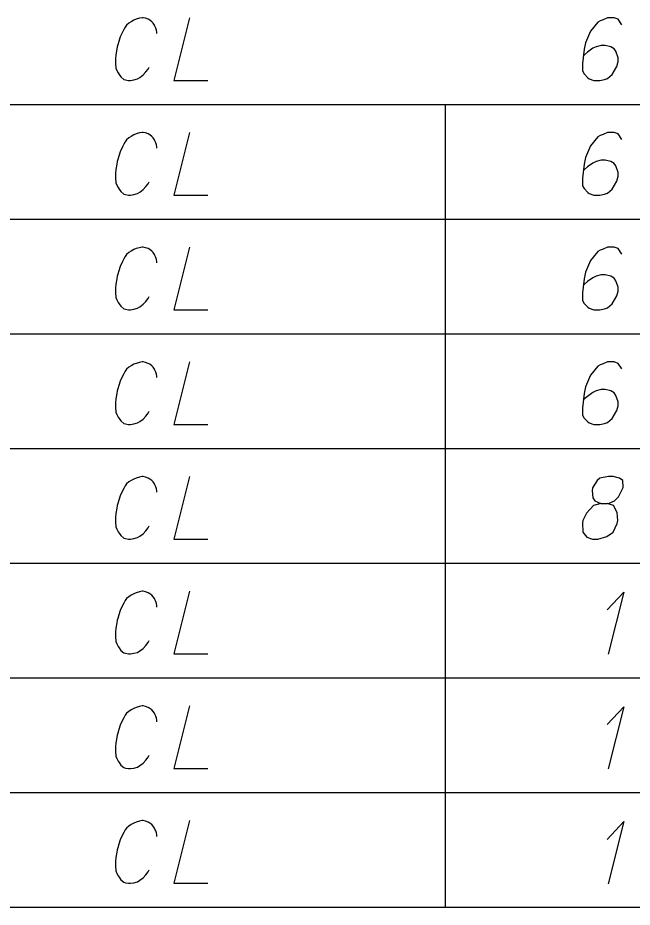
# Model space of a CAD drawing. Extents: x 2074207 to 2076812, y 516372 to 523312.
# Drawn here: x 2076307.8 to 2076354.9, y 517064.5 to 517132.7 of the extents above; entities that cross this region are included whole.
import ezdxf

# ---------------------------------------------------------------- set-up
doc = ezdxf.new("R2010")
doc.units = 0
for name, color, linetype in [('Prop DirtTable_ Soil Test Results - Outline (Major)', 7, 'Continuous'), ('Prop DirtTable_ Soil Test Results - Outline (Minor)', 7, 'Continuous'), ('Prop DirtTable_ Soil Test Results - Tx (Sample Data)', 7, 'Continuous')]:
    doc.layers.add(name, color=color, linetype=linetype)

msp = doc.modelspace()

# ---------------------------------------------------------------- linework, layer by layer
at = {"layer": 'Prop DirtTable_ Soil Test Results - Outline (Major)'}
msp.add_line((2076260.609, 517064.455), (2076811.903, 517064.455), dxfattribs=at)
at = {"layer": 'Prop DirtTable_ Soil Test Results - Outline (Minor)'}
for p, q in [((2076260.609, 517126.055), (2076811.903, 517126.055)), ((2076340.594, 517126.055), (2076340.594, 517117.255)), ((2076260.609, 517117.255), (2076811.903, 517117.255)), ((2076260.609, 517117.255), (2076811.903, 517117.255)), ((2076340.594, 517117.255), (2076340.594, 517108.455)), ((2076260.609, 517108.455), (2076811.903, 517108.455)), ((2076260.609, 517108.455), (2076811.903, 517108.455)), ((2076340.594, 517108.455), (2076340.594, 517099.655)), ((2076260.609, 517099.655), (2076811.903, 517099.655)), ((2076260.609, 517099.655), (2076811.903, 517099.655)), ((2076340.594, 517099.655), (2076340.594, 517090.855)), ((2076260.609, 517090.855), (2076811.903, 517090.855)), ((2076260.609, 517090.855), (2076811.903, 517090.855)), ((2076340.594, 517090.855), (2076340.594, 517082.055)), ((2076260.609, 517082.055), (2076811.903, 517082.055)), ((2076260.609, 517082.055), (2076811.903, 517082.055)), ((2076340.594, 517082.055), (2076340.594, 517073.255)), ((2076260.609, 517073.255), (2076811.903, 517073.255)), ((2076260.609, 517073.255), (2076811.903, 517073.255)), ((2076340.594, 517073.255), (2076340.594, 517064.455)), ((2076260.609, 517064.455), (2076811.903, 517064.455))]:
    msp.add_line(p, q, dxfattribs=at)
at = {"layer": 'Prop DirtTable_ Soil Test Results - Tx (Sample Data)'}
for points in [[(2076318.45, 517131.489), (2076318.45, 517131.602), (2076318.415, 517131.753), (2076318.38, 517131.904), (2076318.309, 517132.055), (2076318.274, 517132.131), (2076318.168, 517132.282), (2076318.062, 517132.396), (2076317.921, 517132.509), (2076317.78, 517132.585), (2076317.569, 517132.66), (2076317.392, 517132.698), (2076317.322, 517132.698), (2076317.11, 517132.66), (2076316.863, 517132.585), (2076316.687, 517132.509), (2076316.475, 517132.396), (2076316.299, 517132.282), (2076316.122, 517132.131), (2076316.016, 517131.98), (2076315.911, 517131.791), (2076315.805, 517131.602), (2076315.628, 517131.224), (2076315.523, 517130.884), (2076315.452, 517130.619), (2076315.417, 517130.468), (2076315.381, 517130.279), (2076315.311, 517129.863), (2076315.276, 517129.561), (2076315.276, 517129.221), (2076315.311, 517128.843), (2076315.381, 517128.654), (2076315.487, 517128.465), (2076315.558, 517128.352), (2076315.699, 517128.163), (2076315.911, 517127.974), (2076316.052, 517127.936), (2076316.263, 517127.898), (2076316.404, 517127.898), (2076316.44, 517127.898), (2076316.687, 517127.936), (2076316.969, 517128.011), (2076317.145, 517128.125), (2076317.392, 517128.314), (2076317.604, 517128.541), (2076317.78, 517128.767), (2076317.851, 517128.918)], [(2076320.955, 517132.698), (2076319.756, 517127.898), (2076322.366, 517127.898)], [(2076354.149, 517132.169), (2076353.867, 517132.585), (2076353.55, 517132.698), (2076353.056, 517132.698), (2076352.703, 517132.547), (2076352.491, 517132.471), (2076352.315, 517132.358), (2076351.751, 517131.678), (2076351.363, 517130.77), (2076351.257, 517130.279), (2076351.116, 517129.183), (2076351.116, 517128.616), (2076351.257, 517128.389), (2076351.539, 517128.087), (2076351.645, 517128.011), (2076351.998, 517127.898), (2076352.456, 517127.898), (2076352.809, 517127.974), (2076353.056, 517128.049), (2076353.409, 517128.352), (2076353.761, 517128.956), (2076353.867, 517129.334), (2076353.867, 517129.637), (2076353.691, 517130.128), (2076353.55, 517130.317), (2076353.303, 517130.468), (2076352.879, 517130.581), (2076352.562, 517130.581), (2076352.174, 517130.468), (2076351.927, 517130.355), (2076351.504, 517130.052), (2076351.292, 517129.863), (2076351.186, 517129.75)], [(2076318.45, 517122.689), (2076318.45, 517122.802), (2076318.415, 517122.953), (2076318.38, 517123.104), (2076318.309, 517123.255), (2076318.274, 517123.331), (2076318.168, 517123.482), (2076318.062, 517123.596), (2076317.921, 517123.709), (2076317.78, 517123.785), (2076317.569, 517123.86), (2076317.392, 517123.898), (2076317.322, 517123.898), (2076317.11, 517123.86), (2076316.863, 517123.785), (2076316.687, 517123.709), (2076316.475, 517123.596), (2076316.299, 517123.482), (2076316.122, 517123.331), (2076316.016, 517123.18), (2076315.911, 517122.991), (2076315.805, 517122.802), (2076315.628, 517122.424), (2076315.523, 517122.084), (2076315.452, 517121.819), (2076315.417, 517121.668), (2076315.381, 517121.479), (2076315.311, 517121.063), (2076315.276, 517120.761), (2076315.276, 517120.421), (2076315.311, 517120.043), (2076315.381, 517119.854), (2076315.487, 517119.665), (2076315.558, 517119.552), (2076315.699, 517119.363), (2076315.911, 517119.174), (2076316.052, 517119.136), (2076316.263, 517119.098), (2076316.404, 517119.098), (2076316.44, 517119.098), (2076316.687, 517119.136), (2076316.969, 517119.211), (2076317.145, 517119.325), (2076317.392, 517119.514), (2076317.604, 517119.741), (2076317.78, 517119.967), (2076317.851, 517120.118)], [(2076320.955, 517123.898), (2076319.756, 517119.098), (2076322.366, 517119.098)], [(2076354.149, 517123.369), (2076353.867, 517123.785), (2076353.55, 517123.898), (2076353.056, 517123.898), (2076352.703, 517123.747), (2076352.491, 517123.671), (2076352.315, 517123.558), (2076351.751, 517122.878), (2076351.363, 517121.97), (2076351.257, 517121.479), (2076351.116, 517120.383), (2076351.116, 517119.816), (2076351.257, 517119.589), (2076351.539, 517119.287), (2076351.645, 517119.211), (2076351.998, 517119.098), (2076352.456, 517119.098), (2076352.809, 517119.174), (2076353.056, 517119.249), (2076353.409, 517119.552), (2076353.761, 517120.156), (2076353.867, 517120.534), (2076353.867, 517120.837), (2076353.691, 517121.328), (2076353.55, 517121.517), (2076353.303, 517121.668), (2076352.879, 517121.781), (2076352.562, 517121.781), (2076352.174, 517121.668), (2076351.927, 517121.555), (2076351.504, 517121.252), (2076351.292, 517121.063), (2076351.186, 517120.95)], [(2076318.45, 517113.889), (2076318.45, 517114.002), (2076318.415, 517114.153), (2076318.38, 517114.304), (2076318.309, 517114.455), (2076318.274, 517114.531), (2076318.168, 517114.682), (2076318.062, 517114.796), (2076317.921, 517114.909), (2076317.78, 517114.985), (2076317.569, 517115.06), (2076317.392, 517115.098), (2076317.322, 517115.098), (2076317.11, 517115.06), (2076316.863, 517114.985), (2076316.687, 517114.909), (2076316.475, 517114.796), (2076316.299, 517114.682), (2076316.122, 517114.531), (2076316.016, 517114.38), (2076315.911, 517114.191), (2076315.805, 517114.002), (2076315.628, 517113.624), (2076315.523, 517113.284), (2076315.452, 517113.019), (2076315.417, 517112.868), (2076315.381, 517112.679), (2076315.311, 517112.263), (2076315.276, 517111.961), (2076315.276, 517111.621), (2076315.311, 517111.243), (2076315.381, 517111.054), (2076315.487, 517110.865), (2076315.558, 517110.752), (2076315.699, 517110.563), (2076315.911, 517110.374), (2076316.052, 517110.336), (2076316.263, 517110.298), (2076316.404, 517110.298), (2076316.44, 517110.298), (2076316.687, 517110.336), (2076316.969, 517110.411), (2076317.145, 517110.525), (2076317.392, 517110.714), (2076317.604, 517110.941), (2076317.78, 517111.167), (2076317.851, 517111.318)], [(2076320.955, 517115.098), (2076319.756, 517110.298), (2076322.366, 517110.298)], [(2076354.149, 517114.569), (2076353.867, 517114.985), (2076353.55, 517115.098), (2076353.056, 517115.098), (2076352.703, 517114.947), (2076352.491, 517114.871), (2076352.315, 517114.758), (2076351.751, 517114.078), (2076351.363, 517113.17), (2076351.257, 517112.679), (2076351.116, 517111.583), (2076351.116, 517111.016), (2076351.257, 517110.789), (2076351.539, 517110.487), (2076351.645, 517110.411), (2076351.998, 517110.298), (2076352.456, 517110.298), (2076352.809, 517110.374), (2076353.056, 517110.449), (2076353.409, 517110.752), (2076353.761, 517111.356), (2076353.867, 517111.734), (2076353.867, 517112.037), (2076353.691, 517112.528), (2076353.55, 517112.717), (2076353.303, 517112.868), (2076352.879, 517112.981), (2076352.562, 517112.981), (2076352.174, 517112.868), (2076351.927, 517112.755), (2076351.504, 517112.452), (2076351.292, 517112.263), (2076351.186, 517112.15)], [(2076318.45, 517105.089), (2076318.45, 517105.202), (2076318.415, 517105.353), (2076318.38, 517105.504), (2076318.309, 517105.655), (2076318.274, 517105.731), (2076318.168, 517105.882), (2076318.062, 517105.996), (2076317.921, 517106.109), (2076317.78, 517106.185), (2076317.569, 517106.26), (2076317.392, 517106.298), (2076317.322, 517106.298), (2076317.11, 517106.26), (2076316.863, 517106.185), (2076316.687, 517106.109), (2076316.475, 517105.996), (2076316.299, 517105.882), (2076316.122, 517105.731), (2076316.016, 517105.58), (2076315.911, 517105.391), (2076315.805, 517105.202), (2076315.628, 517104.824), (2076315.523, 517104.484), (2076315.452, 517104.219), (2076315.417, 517104.068), (2076315.381, 517103.879), (2076315.311, 517103.463), (2076315.276, 517103.161), (2076315.276, 517102.821), (2076315.311, 517102.443), (2076315.381, 517102.254), (2076315.487, 517102.065), (2076315.558, 517101.952), (2076315.699, 517101.763), (2076315.911, 517101.574), (2076316.052, 517101.536), (2076316.263, 517101.498), (2076316.404, 517101.498), (2076316.44, 517101.498), (2076316.687, 517101.536), (2076316.969, 517101.611), (2076317.145, 517101.725), (2076317.392, 517101.914), (2076317.604, 517102.141), (2076317.78, 517102.367), (2076317.851, 517102.518)], [(2076320.955, 517106.298), (2076319.756, 517101.498), (2076322.366, 517101.498)], [(2076354.149, 517105.769), (2076353.867, 517106.185), (2076353.55, 517106.298), (2076353.056, 517106.298), (2076352.703, 517106.147), (2076352.491, 517106.071), (2076352.315, 517105.958), (2076351.751, 517105.278), (2076351.363, 517104.37), (2076351.257, 517103.879), (2076351.116, 517102.783), (2076351.116, 517102.216), (2076351.257, 517101.989), (2076351.539, 517101.687), (2076351.645, 517101.611), (2076351.998, 517101.498), (2076352.456, 517101.498), (2076352.809, 517101.574), (2076353.056, 517101.649), (2076353.409, 517101.952), (2076353.761, 517102.556), (2076353.867, 517102.934), (2076353.867, 517103.237), (2076353.691, 517103.728), (2076353.55, 517103.917), (2076353.303, 517104.068), (2076352.879, 517104.181), (2076352.562, 517104.181), (2076352.174, 517104.068), (2076351.927, 517103.955), (2076351.504, 517103.652), (2076351.292, 517103.463), (2076351.186, 517103.35)], [(2076318.45, 517096.289), (2076318.45, 517096.402), (2076318.415, 517096.553), (2076318.38, 517096.704), (2076318.309, 517096.855), (2076318.274, 517096.931), (2076318.168, 517097.082), (2076318.062, 517097.196), (2076317.921, 517097.309), (2076317.78, 517097.385), (2076317.569, 517097.46), (2076317.392, 517097.498), (2076317.322, 517097.498), (2076317.11, 517097.46), (2076316.863, 517097.385), (2076316.687, 517097.309), (2076316.475, 517097.196), (2076316.299, 517097.082), (2076316.122, 517096.931), (2076316.016, 517096.78), (2076315.911, 517096.591), (2076315.805, 517096.402), (2076315.628, 517096.024), (2076315.523, 517095.684), (2076315.452, 517095.419), (2076315.417, 517095.268), (2076315.381, 517095.079), (2076315.311, 517094.663), (2076315.276, 517094.361), (2076315.276, 517094.021), (2076315.311, 517093.643), (2076315.381, 517093.454), (2076315.487, 517093.265), (2076315.558, 517093.152), (2076315.699, 517092.963), (2076315.911, 517092.774), (2076316.052, 517092.736), (2076316.263, 517092.698), (2076316.404, 517092.698), (2076316.44, 517092.698), (2076316.687, 517092.736), (2076316.969, 517092.811), (2076317.145, 517092.925), (2076317.392, 517093.114), (2076317.604, 517093.341), (2076317.78, 517093.567), (2076317.851, 517093.718)], [(2076320.955, 517097.498), (2076319.756, 517092.698), (2076322.366, 517092.698)], [(2076352.527, 517095.419), (2076353.02, 517095.419), (2076353.162, 517095.457), (2076353.585, 517095.646), (2076353.902, 517095.948), (2076354.255, 517096.667), (2076354.22, 517097.196), (2076353.973, 517097.385), (2076353.479, 517097.498), (2076353.126, 517097.498), (2076352.456, 517097.385), (2076352.244, 517097.196), (2076351.892, 517096.629), (2076351.856, 517096.44), (2076351.927, 517095.873), (2076352.068, 517095.646), (2076352.527, 517095.419), (2076351.962, 517095.268), (2076351.433, 517094.701), (2076351.151, 517094.134), (2076351.116, 517093.945), (2076351.151, 517093.227), (2076351.468, 517092.849), (2076351.892, 517092.698), (2076352.315, 517092.698), (2076352.985, 517092.887), (2076353.479, 517093.227), (2076353.797, 517093.907), (2076353.832, 517094.134), (2076353.797, 517094.739), (2076353.514, 517095.268), (2076353.02, 517095.419)], [(2076318.45, 517087.489), (2076318.45, 517087.602), (2076318.415, 517087.753), (2076318.38, 517087.904), (2076318.309, 517088.055), (2076318.274, 517088.131), (2076318.168, 517088.282), (2076318.062, 517088.396), (2076317.921, 517088.509), (2076317.78, 517088.585), (2076317.569, 517088.66), (2076317.392, 517088.698), (2076317.322, 517088.698), (2076317.11, 517088.66), (2076316.863, 517088.585), (2076316.687, 517088.509), (2076316.475, 517088.396), (2076316.299, 517088.282), (2076316.122, 517088.131), (2076316.016, 517087.98), (2076315.911, 517087.791), (2076315.805, 517087.602), (2076315.628, 517087.224), (2076315.523, 517086.884), (2076315.452, 517086.619), (2076315.417, 517086.468), (2076315.381, 517086.279), (2076315.311, 517085.863), (2076315.276, 517085.561), (2076315.276, 517085.221), (2076315.311, 517084.843), (2076315.381, 517084.654), (2076315.487, 517084.465), (2076315.558, 517084.352), (2076315.699, 517084.163), (2076315.911, 517083.974), (2076316.052, 517083.936), (2076316.263, 517083.898), (2076316.404, 517083.898), (2076316.44, 517083.898), (2076316.687, 517083.936), (2076316.969, 517084.011), (2076317.145, 517084.125), (2076317.392, 517084.314), (2076317.604, 517084.541), (2076317.78, 517084.767), (2076317.851, 517084.918)], [(2076320.955, 517088.698), (2076319.756, 517083.898), (2076322.366, 517083.898)], [(2076353.02, 517087.262), (2076354.29, 517088.622), (2076353.091, 517083.86)], [(2076318.45, 517078.689), (2076318.45, 517078.802), (2076318.415, 517078.953), (2076318.38, 517079.104), (2076318.309, 517079.255), (2076318.274, 517079.331), (2076318.168, 517079.482), (2076318.062, 517079.596), (2076317.921, 517079.709), (2076317.78, 517079.785), (2076317.569, 517079.86), (2076317.392, 517079.898), (2076317.322, 517079.898), (2076317.11, 517079.86), (2076316.863, 517079.785), (2076316.687, 517079.709), (2076316.475, 517079.596), (2076316.299, 517079.482), (2076316.122, 517079.331), (2076316.016, 517079.18), (2076315.911, 517078.991), (2076315.805, 517078.802), (2076315.628, 517078.424), (2076315.523, 517078.084), (2076315.452, 517077.819), (2076315.417, 517077.668), (2076315.381, 517077.479), (2076315.311, 517077.063), (2076315.276, 517076.761), (2076315.276, 517076.421), (2076315.311, 517076.043), (2076315.381, 517075.854), (2076315.487, 517075.665), (2076315.558, 517075.552), (2076315.699, 517075.363), (2076315.911, 517075.174), (2076316.052, 517075.136), (2076316.263, 517075.098), (2076316.404, 517075.098), (2076316.44, 517075.098), (2076316.687, 517075.136), (2076316.969, 517075.211), (2076317.145, 517075.325), (2076317.392, 517075.514), (2076317.604, 517075.741), (2076317.78, 517075.967), (2076317.851, 517076.118)], [(2076320.955, 517079.898), (2076319.756, 517075.098), (2076322.366, 517075.098)], [(2076353.02, 517078.462), (2076354.29, 517079.822), (2076353.091, 517075.06)], [(2076318.45, 517069.889), (2076318.45, 517070.002), (2076318.415, 517070.153), (2076318.38, 517070.304), (2076318.309, 517070.455), (2076318.274, 517070.531), (2076318.168, 517070.682), (2076318.062, 517070.796), (2076317.921, 517070.909), (2076317.78, 517070.985), (2076317.569, 517071.06), (2076317.392, 517071.098), (2076317.322, 517071.098), (2076317.11, 517071.06), (2076316.863, 517070.985), (2076316.687, 517070.909), (2076316.475, 517070.796), (2076316.299, 517070.682), (2076316.122, 517070.531), (2076316.016, 517070.38), (2076315.911, 517070.191), (2076315.805, 517070.002), (2076315.628, 517069.624), (2076315.523, 517069.284), (2076315.452, 517069.019), (2076315.417, 517068.868), (2076315.381, 517068.679), (2076315.311, 517068.263), (2076315.276, 517067.961), (2076315.276, 517067.621), (2076315.311, 517067.243), (2076315.381, 517067.054), (2076315.487, 517066.865), (2076315.558, 517066.752), (2076315.699, 517066.563), (2076315.911, 517066.374), (2076316.052, 517066.336), (2076316.263, 517066.298), (2076316.404, 517066.298), (2076316.44, 517066.298), (2076316.687, 517066.336), (2076316.969, 517066.411), (2076317.145, 517066.525), (2076317.392, 517066.714), (2076317.604, 517066.941), (2076317.78, 517067.167), (2076317.851, 517067.318)], [(2076320.955, 517071.098), (2076319.756, 517066.298), (2076322.366, 517066.298)], [(2076353.02, 517069.662), (2076354.29, 517071.022), (2076353.091, 517066.26)]]:
    msp.add_lwpolyline(points, dxfattribs=at)

doc.saveas('drawing.dxf')
